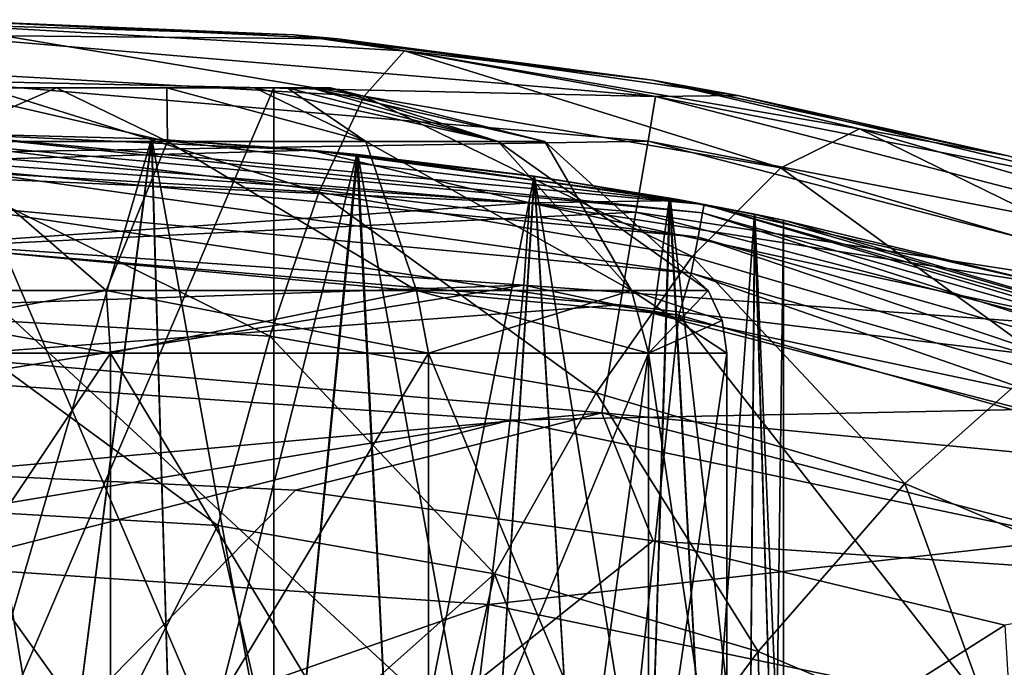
# Model space of a CAD drawing. Header units: metres. Extents: x -90 to 90, y -173 to 74.
# Tile 466 of 564: x 0.38 to 4.72, y 22.14 to 25. Entities that reach past the tile are written whole.
import ezdxf

# ---------------------------------------------------------------- set-up
doc = ezdxf.new("R2010")
doc.units = ezdxf.units.M
doc.layers.add('solid_509418', color=7, linetype='CONTINUOUS')
doc.layers.add('solid_509418_01', color=7, linetype='CONTINUOUS')

msp = doc.modelspace()

# ---------------------------------------------------------------- linework, layer by layer
at = {"layer": 'solid_509418'}
for points in [[(0.000009, 24.980179, 0.980747), (1.589436, 24.933401, 0.37983), (-0.000023, 25, 0.351444)], [(3.392373, 24.147591, -23.458658), (0, 24.5, -23.65), (0, 24.461939, -23.458658)], [(0, 24.462255, -33.045757), (0.76028, 23.805542, -33.681004), (-0.76028, 23.805542, -33.681004)], [(0.76028, 23.805542, -33.681004), (0.778823, 23.529156, -33.762249), (-0.778823, 23.529156, -33.762249)], [(-0.76028, 23.805542, -33.681004), (0.76028, 23.805542, -33.681004), (-0.778823, 23.529156, -33.762249)], [(0.778823, 23.529156, -33.762249), (0.778823, 21.200001, -33.762249), (-0.778823, 21.200001, -33.762249)], [(-0.778823, 23.529156, -33.762249), (0.778823, 23.529156, -33.762249), (-0.778823, 21.200001, -33.762249)]]:
    msp.add_3dface(points, dxfattribs=at)
at = {"layer": 'solid_509418_01'}
for points in [[(0.001197, 25, -20.5), (-0.000023, 25, 0.351444), (1.589436, 24.933401, 0.37983)], [(0, 24.931852, -21.017637), (0.001197, 25, -20.5), (1.783263, 24.91613, -20.5)], [(1.783263, 24.91613, -20.5), (0.001197, 25, -20.5), (1.589436, 24.933401, 0.37983)], [(0.000006, 24.770573, 2.481208), (1.899097, 24.662497, 2.581115), (0.000009, 24.980179, 0.980747)], [(0.000009, 24.980179, 0.980747), (2.076565, 24.862387, 1.089245), (1.589436, 24.933401, 0.37983)], [(1.899097, 24.662497, 2.581115), (2.076565, 24.862387, 1.089245), (0.000009, 24.980179, 0.980747)], [(3.185457, 24.661936, -21.017637), (0, 24.931852, -21.017637), (1.783263, 24.91613, -20.5)], [(0, 24.731789, -21.500454), (0, 24.931852, -21.017637), (3.185457, 24.661936, -21.017637)], [(1.783263, 24.91613, -20.5), (1.589436, 24.933401, 0.37983), (3.173597, 24.73308, 0.465219)], [(2.076565, 24.862387, 1.089245), (3.173597, 24.73308, 0.465219), (1.589436, 24.933401, 0.37983)], [(3.548233, 24.665745, -20.5), (1.783263, 24.91613, -20.5), (3.173597, 24.73308, 0.465219)], [(3.185457, 24.661936, -21.017637), (1.783263, 24.91613, -20.5), (3.548233, 24.665745, -20.5)], [(1.899097, 24.662497, 2.581115), (3.737287, 24.346363, 2.873364), (2.076565, 24.862387, 1.089245)], [(2.076565, 24.862387, 1.089245), (4.084763, 24.518114, 1.406363), (3.173597, 24.73308, 0.465219)], [(3.737287, 24.346363, 2.873364), (4.084763, 24.518114, 1.406363), (2.076565, 24.862387, 1.089245)], [(0.000004, 24.336702, 3.932785), (1.699533, 24.239628, 4.02281), (0.000006, 24.770573, 2.481208)], [(1.699533, 24.239628, 4.02281), (1.899097, 24.662497, 2.581115), (0.000006, 24.770573, 2.481208)], [(3.151794, 24.464725, -21.500454), (0, 24.731789, -21.500454), (3.185457, 24.661936, -21.017637)], [(0, 24.413473, -21.914953), (0, 24.731789, -21.500454), (3.151794, 24.464725, -21.500454)], [(3.548233, 24.665745, -20.5), (3.173597, 24.73308, 0.465219), (4.740947, 24.399006, 0.607506)], [(4.084763, 24.518114, 1.406363), (4.740947, 24.399006, 0.607506), (3.173597, 24.73308, 0.465219)], [(0, 24.700001, -28.6), (0, 24.462255, -27.654242), (1.031622, 24.462255, -27.859444)], [(0.540917, 24.700001, -28.685713), (0, 24.700001, -28.6), (1.031622, 24.462255, -27.859444)], [(0, 24.700001, -28.617949), (0, 24.700001, -28.6), (0.540917, 24.700001, -28.685713)], [(0, 24.700001, -28.617949), (0.540917, 24.700001, -28.685713), (1.028664, 24.700001, -28.934292)], [(0, 24.700001, -28.617949), (1.028664, 24.700001, -28.934292), (1.415708, 24.700001, -29.321337)], [(1.5, 24.700001, -29.483974), (0, 24.700001, -28.617949), (1.415708, 24.700001, -29.321337)], [(0, 24.700001, -32.08205), (0.540917, 24.700001, -32.01429), (0, 24.700001, -32.099998)], [(0, 24.462255, -33.045757), (0, 24.700001, -32.099998), (0.540917, 24.700001, -32.01429)], [(0, 24.700001, -32.08205), (1.5, 24.700001, -31.216026), (0.540917, 24.700001, -32.01429)], [(0, 24.462255, -33.045757), (0.540917, 24.700001, -32.01429), (1.031622, 24.462255, -32.840557)], [(0, 21.200001, -32.08205), (1.5, 24.700001, -31.216026), (0, 24.700001, -32.08205)], [(0, 21.200001, -32.08205), (1.5, 21.200001, -31.216026), (1.5, 24.700001, -31.216026)], [(1.5, 21.200001, -29.483974), (0, 24.700001, -28.617949), (1.5, 24.700001, -29.483974)], [(0, 21.200001, -28.617949), (0, 24.700001, -28.617949), (1.5, 21.200001, -29.483974)], [(1.028664, 24.700001, -28.934292), (0.540917, 24.700001, -28.685713), (1.031622, 24.462255, -27.859444)], [(1.5, 24.700001, -31.216026), (1.028664, 24.700001, -31.765707), (0.540917, 24.700001, -32.01429)], [(1.031622, 24.462255, -32.840557), (0.540917, 24.700001, -32.01429), (1.028664, 24.700001, -31.765707)], [(1.028664, 24.700001, -28.934292), (1.031622, 24.462255, -27.859444), (1.906189, 24.462255, -28.443811)], [(1.415708, 24.700001, -29.321337), (1.028664, 24.700001, -28.934292), (1.906189, 24.462255, -28.443811)], [(1.5, 24.700001, -31.216026), (1.415708, 24.700001, -31.378664), (1.028664, 24.700001, -31.765707)], [(1.906189, 24.462255, -32.256187), (1.028664, 24.700001, -31.765707), (1.415708, 24.700001, -31.378664)], [(1.031622, 24.462255, -32.840557), (1.028664, 24.700001, -31.765707), (1.906189, 24.462255, -32.256187)], [(1.415708, 24.700001, -29.321337), (1.906189, 24.462255, -28.443811), (2.490556, 24.462255, -29.318378)], [(1.559178, 24.700001, -29.555412), (1.415708, 24.700001, -29.321337), (2.490556, 24.462255, -29.318378)], [(1.5, 24.700001, -29.483974), (1.415708, 24.700001, -29.321337), (1.559178, 24.700001, -29.555412)], [(1.5, 24.700001, -31.216026), (1.559178, 24.700001, -31.144588), (1.415708, 24.700001, -31.378664)], [(1.906189, 24.462255, -32.256187), (1.415708, 24.700001, -31.378664), (1.559178, 24.700001, -31.144588)], [(1.5, 24.700001, -29.916986), (1.664288, 24.700001, -29.809084), (1.75, 24.700001, -30.35)], [(1.5, 24.700001, -30.35), (1.75, 24.700001, -30.35), (1.664288, 24.700001, -30.890917)], [(1.5, 24.700001, -30.35), (1.5, 24.700001, -29.916986), (1.75, 24.700001, -30.35)], [(1.5, 24.700001, -29.483974), (1.559178, 24.700001, -29.555412), (1.664288, 24.700001, -29.809084)], [(1.5, 24.700001, -29.916986), (1.5, 24.700001, -29.483974), (1.664288, 24.700001, -29.809084)], [(1.5, 24.700001, -30.783012), (1.664288, 24.700001, -30.890917), (1.559178, 24.700001, -31.144588)], [(1.5, 24.700001, -30.783012), (1.559178, 24.700001, -31.144588), (1.5, 24.700001, -31.216026)], [(1.5, 24.700001, -30.783012), (1.5, 24.700001, -30.35), (1.664288, 24.700001, -30.890917)], [(1.5, 21.200001, -31.216026), (1.5, 24.700001, -30.783012), (1.5, 24.700001, -31.216026)], [(1.5, 21.200001, -31.216026), (1.5, 24.700001, -29.483974), (1.5, 24.700001, -29.916986)], [(1.5, 21.200001, -31.216026), (1.5, 21.200001, -29.483974), (1.5, 24.700001, -29.483974)], [(1.5, 21.200001, -31.216026), (1.5, 24.700001, -29.916986), (1.5, 24.700001, -30.35)], [(1.5, 21.200001, -31.216026), (1.5, 24.700001, -30.35), (1.5, 24.700001, -30.783012)], [(1.664288, 24.700001, -29.809084), (1.559178, 24.700001, -29.555412), (2.490556, 24.462255, -29.318378)], [(2.490556, 24.462255, -31.381622), (1.559178, 24.700001, -31.144588), (1.664288, 24.700001, -30.890917)], [(1.906189, 24.462255, -32.256187), (1.559178, 24.700001, -31.144588), (2.490556, 24.462255, -31.381622)], [(1.664288, 24.700001, -29.809084), (2.490556, 24.462255, -29.318378), (2.695758, 24.462255, -30.35)], [(1.664288, 24.700001, -29.809084), (2.695758, 24.462255, -30.35), (1.75, 24.700001, -30.35)], [(2.490556, 24.462255, -31.381622), (1.664288, 24.700001, -30.890917), (1.75, 24.700001, -30.35)], [(2.490556, 24.462255, -31.381622), (1.75, 24.700001, -30.35), (2.695758, 24.462255, -30.35)], [(1.699533, 24.239628, 4.02281), (3.346925, 23.955276, 4.286517), (1.899097, 24.662497, 2.581115)], [(3.346925, 23.955276, 4.286517), (3.737287, 24.346363, 2.873364), (1.899097, 24.662497, 2.581115)], [(3.151794, 24.464725, -21.500454), (3.185457, 24.661936, -21.017637), (6.280083, 23.859886, -21.017637)], [(3.185457, 24.661936, -21.017637), (3.548233, 24.665745, -20.5), (5.282741, 24.250826, -20.5)], [(6.280083, 23.859886, -21.017637), (3.185457, 24.661936, -21.017637), (5.282741, 24.250826, -20.5)], [(5.282741, 24.250826, -20.5), (3.548233, 24.665745, -20.5), (4.740947, 24.399006, 0.607506)], [(3.737287, 24.346363, 2.873364), (5.464714, 23.843718, 3.337992), (4.084763, 24.518114, 1.406363)], [(4.084763, 24.518114, 1.406363), (5.968437, 23.971764, 1.909552), (4.740947, 24.399006, 0.607506)], [(5.464714, 23.843718, 3.337992), (5.968437, 23.971764, 1.909552), (4.084763, 24.518114, 1.406363)], [(3.399371, 24.185001, -23.65), (0, 24.5, -26.6), (0, 24.5, -23.65)], [(0.960282, 24.47506, -26.725037), (0, 24.5, -26.6), (3.399371, 24.185001, -23.65)], [(0, 21.200001, -26.6), (0, 24.5, -26.6), (0.960282, 24.47506, -26.725037)], [(3.392373, 24.147591, -23.458658), (3.399371, 24.185001, -23.65), (0, 24.5, -23.65)], [(0.962553, 24.474943, -33.974361), (0, 24.5, -49.150002), (0, 24.5, -34.099998)], [(0.962553, 24.474943, -33.974361), (1.662889, 24.425114, -49.145569), (0, 24.5, -49.150002)], [(0, 24.376883, -50.714344), (0, 24.5, -49.150002), (1.662889, 24.425114, -49.145569)], [(0.540795, 21.200001, -34.059853), (0.962553, 24.474943, -33.974361), (0, 24.5, -34.099998)], [(0.540795, 21.200001, -34.059853), (0, 24.5, -34.099998), (0, 21.200001, -34.099998)], [(0.540795, 21.200001, -26.640148), (0, 21.200001, -26.6), (0.960282, 24.47506, -26.725037)], [(0.540795, 21.200001, -26.640148), (0.960282, 24.47506, -26.725037), (1.058154, 21.200001, -26.752426)], [(1.058154, 21.200001, -33.947575), (0.962553, 24.474943, -33.974361), (0.540795, 21.200001, -34.059853)], [(1.866729, 24.405579, -27.097643), (0.960282, 24.47506, -26.725037), (3.399371, 24.185001, -23.65)], [(1.058154, 21.200001, -26.752426), (0.960282, 24.47506, -26.725037), (1.866729, 24.405579, -27.097643)], [(0.962553, 24.474943, -33.974361), (1.871361, 24.405107, -33.599693), (1.662889, 24.425114, -49.145569)], [(1.556382, 21.200001, -33.760971), (1.871361, 24.405107, -33.599693), (0.962553, 24.474943, -33.974361)], [(1.556382, 21.200001, -33.760971), (0.962553, 24.474943, -33.974361), (1.058154, 21.200001, -33.947575)], [(0, 24.462255, -27.654242), (-0.76028, 23.805542, -27.018997), (0.76028, 23.805542, -27.018997)], [(3.098234, 24.150948, -21.914953), (0, 24.413473, -21.914953), (3.151794, 24.464725, -21.500454)], [(1.031622, 24.462255, -27.859444), (0, 24.462255, -27.654242), (0.76028, 23.805542, -27.018997)], [(0, 24.462255, -33.045757), (1.031622, 24.462255, -32.840557), (0.76028, 23.805542, -33.681004)], [(0, 24.461939, -23.458658), (0, 24.353415, -23.296309), (3.372431, 24.040913, -23.296309)], [(3.392373, 24.147591, -23.458658), (0, 24.461939, -23.458658), (3.372431, 24.040913, -23.296309)], [(2.628718, 24.191679, -50.679714), (0, 24.376883, -50.714344), (1.662889, 24.425114, -49.145569)], [(1.031622, 24.462255, -27.859444), (0.76028, 23.805542, -27.018997), (2.130257, 23.805542, -27.678743)], [(1.031622, 24.462255, -32.840557), (2.130257, 23.805542, -33.021259), (0.76028, 23.805542, -33.681004)], [(1.906189, 24.462255, -28.443811), (1.031622, 24.462255, -27.859444), (2.130257, 23.805542, -27.678743)], [(1.031622, 24.462255, -32.840557), (1.906189, 24.462255, -32.256187), (2.130257, 23.805542, -33.021259)], [(3.249094, 24.212452, -32.222401), (3.308124, 24.201822, -49.133492), (1.662889, 24.425114, -49.145569)], [(2.628718, 24.191679, -50.679714), (1.662889, 24.425114, -49.145569), (3.308124, 24.201822, -49.133492)], [(2.651419, 24.309013, -33.001881), (3.249094, 24.212452, -32.222401), (1.662889, 24.425114, -49.145569)], [(1.871361, 24.405107, -33.599693), (2.651419, 24.309013, -33.001881), (1.662889, 24.425114, -49.145569)], [(1.906189, 24.462255, -28.443811), (2.130257, 23.805542, -27.678743), (3.07831, 23.805542, -28.867563)], [(2.490556, 24.462255, -29.318378), (1.906189, 24.462255, -28.443811), (3.07831, 23.805542, -28.867563)], [(1.906189, 24.462255, -32.256187), (3.07831, 23.805542, -31.832436), (2.130257, 23.805542, -33.021259)], [(1.906189, 24.462255, -32.256187), (2.490556, 24.462255, -31.381622), (3.07831, 23.805542, -31.832436)], [(2.490556, 24.462255, -29.318378), (3.07831, 23.805542, -28.867563), (3.416667, 23.805542, -30.35)], [(2.695758, 24.462255, -30.35), (2.490556, 24.462255, -29.318378), (3.416667, 23.805542, -30.35)], [(2.490556, 24.462255, -31.381622), (2.695758, 24.462255, -30.35), (3.07831, 23.805542, -31.832436)], [(3.07831, 23.805542, -31.832436), (2.695758, 24.462255, -30.35), (3.416667, 23.805542, -30.35)], [(3.098234, 24.150948, -21.914953), (3.151794, 24.464725, -21.500454), (6.213717, 23.671152, -21.500454)], [(6.213717, 23.671152, -21.500454), (3.151794, 24.464725, -21.500454), (6.280083, 23.859886, -21.017637)], [(0, 23.99864, -22.232836), (0, 24.413473, -21.914953), (3.098234, 24.150948, -21.914953)], [(1.058154, 21.200001, -26.752426), (1.866729, 24.405579, -27.097643), (1.556382, 21.200001, -26.93903)], [(1.556382, 21.200001, -26.93903), (1.866729, 24.405579, -27.097643), (2.02879, 21.200001, -27.196547)], [(2.02879, 21.200001, -33.503452), (1.871361, 24.405107, -33.599693), (1.556382, 21.200001, -33.760971)], [(2.648977, 24.309366, -27.695679), (1.866729, 24.405579, -27.097643), (3.399371, 24.185001, -23.65)], [(2.02879, 21.200001, -27.196547), (1.866729, 24.405579, -27.097643), (2.648977, 24.309366, -27.695679)], [(2.454049, 21.200001, -33.184811), (2.651419, 24.309013, -33.001881), (1.871361, 24.405107, -33.599693)], [(2.454049, 21.200001, -33.184811), (1.871361, 24.405107, -33.599693), (2.02879, 21.200001, -33.503452)], [(2.628718, 24.191679, -50.679714), (0, 24.307852, -51.100903), (0, 24.376883, -50.714344)], [(0, 24.353415, -23.296309), (0, 24.190979, -23.18791), (3.342584, 23.881243, -23.18791)], [(3.372431, 24.040913, -23.296309), (0, 24.353415, -23.296309), (3.342584, 23.881243, -23.18791)], [(1.482452, 23.603483, 5.381236), (1.699533, 24.239628, 4.02281), (0.000004, 24.336702, 3.932785)], [(0.000004, 23.688522, 5.302158), (1.482452, 23.603483, 5.381236), (0.000004, 24.336702, 3.932785)], [(3.346925, 23.955276, 4.286517), (4.899424, 23.501869, 4.706993), (3.737287, 24.346363, 2.873364)], [(4.899424, 23.501869, 4.706993), (5.464714, 23.843718, 3.337992), (3.737287, 24.346363, 2.873364)], [(2.628718, 24.191679, -50.679714), (0, 24.01008, -52.241665), (0, 24.307852, -51.100903)], [(2.02879, 21.200001, -27.196547), (2.648977, 24.309366, -27.695679), (2.454049, 21.200001, -27.51519)], [(2.454049, 21.200001, -27.51519), (2.648977, 24.309366, -27.695679), (2.834809, 21.200001, -27.89595)], [(2.834809, 21.200001, -32.80405), (2.651419, 24.309013, -33.001881), (2.454049, 21.200001, -33.184811)], [(3.246096, 24.212986, -28.472406), (2.648977, 24.309366, -27.695679), (3.399371, 24.185001, -23.65)], [(2.834809, 21.200001, -27.89595), (2.648977, 24.309366, -27.695679), (3.246096, 24.212986, -28.472406)], [(3.153453, 21.200001, -32.378792), (3.249094, 24.212452, -32.222401), (2.651419, 24.309013, -33.001881)], [(3.153453, 21.200001, -32.378792), (2.651419, 24.309013, -33.001881), (2.834809, 21.200001, -32.80405)], [(1.482452, 23.603483, 5.381236), (2.922638, 23.353836, 5.613384), (1.699533, 24.239628, 4.02281)], [(2.922638, 23.353836, 5.613384), (3.346925, 23.955276, 4.286517), (1.699533, 24.239628, 4.02281)], [(2.834809, 21.200001, -27.89595), (3.246096, 24.212986, -28.472406), (3.153453, 21.200001, -28.321211)], [(3.153453, 21.200001, -28.321211), (3.246096, 24.212986, -28.472406), (3.410971, 21.200001, -28.793617)], [(3.410971, 21.200001, -31.906382), (3.249094, 24.212452, -32.222401), (3.153453, 21.200001, -32.378792)], [(3.621979, 24.141975, -29.378523), (3.246096, 24.212986, -28.472406), (3.399371, 24.185001, -23.65)], [(3.410971, 21.200001, -28.793617), (3.246096, 24.212986, -28.472406), (3.621979, 24.141975, -29.378523)], [(3.249094, 24.212452, -32.222401), (3.622826, 24.141806, -31.318316), (3.308124, 24.201822, -49.133492)], [(3.597641, 21.200001, -31.407728), (3.622826, 24.141806, -31.318316), (3.249094, 24.212452, -32.222401)], [(3.597641, 21.200001, -31.407728), (3.249094, 24.212452, -32.222401), (3.410971, 21.200001, -31.906382)], [(2.603054, 23.828571, -52.207699), (0, 24.01008, -52.241665), (2.628718, 24.191679, -50.679714)], [(0, 24.190979, -23.18791), (0, 24, -23.15), (3.287916, 23.697165, -23.15)], [(3.342584, 23.881243, -23.18791), (0, 24.190979, -23.18791), (3.287916, 23.697165, -23.15)], [(2.603054, 23.828571, -52.207699), (2.628718, 24.191679, -50.679714), (5.204556, 23.639648, -50.578518)], [(2.628718, 24.191679, -50.679714), (3.308124, 24.201822, -49.133492), (4.923985, 23.832678, -49.113335)], [(5.204556, 23.639648, -50.578518), (2.628718, 24.191679, -50.679714), (4.923985, 23.832678, -49.113335)], [(3.749999, 24.115946, -30.347157), (4.923985, 23.832678, -49.113335), (3.308124, 24.201822, -49.133492)], [(3.622826, 24.141806, -31.318316), (3.749999, 24.115946, -30.347157), (3.308124, 24.201822, -49.133492)], [(6.669222, 23.215246, -23.458658), (3.399371, 24.185001, -23.65), (3.392373, 24.147591, -23.458658)], [(3.621979, 24.141975, -29.378523), (3.399371, 24.185001, -23.65), (6.68298, 23.250732, -23.65)], [(6.669222, 23.215246, -23.458658), (6.68298, 23.250732, -23.65), (3.399371, 24.185001, -23.65)], [(3.028435, 23.742029, -22.232836), (0, 23.99864, -22.232836), (3.098234, 24.150948, -21.914953)], [(3.028435, 23.742029, -22.232836), (3.098234, 24.150948, -21.914953), (6.108125, 23.370861, -21.914953)], [(6.108125, 23.370861, -21.914953), (3.098234, 24.150948, -21.914953), (6.213717, 23.671152, -21.500454)], [(3.392373, 24.147591, -23.458658), (3.372431, 24.040913, -23.296309), (6.630018, 23.11405, -23.296309)], [(6.669222, 23.215246, -23.458658), (3.392373, 24.147591, -23.458658), (6.630018, 23.11405, -23.296309)], [(3.410971, 21.200001, -28.793617), (3.621979, 24.141975, -29.378523), (3.597641, 21.200001, -29.292273)], [(3.597641, 21.200001, -29.292273), (3.621979, 24.141975, -29.378523), (3.711066, 21.200001, -29.816875)], [(3.711066, 21.200001, -30.883125), (3.622826, 24.141806, -31.318316), (3.597641, 21.200001, -31.407728)], [(3.749999, 24.115946, -30.347157), (3.621979, 24.141975, -29.378523), (6.68298, 23.250732, -23.65)], [(3.711066, 21.200001, -29.816875), (3.621979, 24.141975, -29.378523), (3.749999, 24.115946, -30.347157)], [(3.75, 21.200001, -30.35), (3.749999, 24.115946, -30.347157), (3.622826, 24.141806, -31.318316)], [(3.75, 21.200001, -30.35), (3.622826, 24.141806, -31.318316), (3.711066, 21.200001, -30.883125)], [(3.711066, 21.200001, -29.816875), (3.749999, 24.115946, -30.347157), (3.75, 21.200001, -30.35)], [(3.749999, 24.115946, -30.347157), (6.68298, 23.250732, -23.65), (4.923985, 23.832678, -49.113335)], [(3.372431, 24.040913, -23.296309), (3.342584, 23.881243, -23.18791), (6.57134, 22.962584, -23.18791)], [(6.630018, 23.11405, -23.296309), (3.372431, 24.040913, -23.296309), (6.57134, 22.962584, -23.18791)], [(2.603054, 23.828571, -52.207699), (0, 23.738794, -52.976837), (0, 24.01008, -52.241665)], [(3.0239, 21.202171, -23.15), (3.287916, 23.697165, -23.15), (0, 24, -23.15)], [(3.0239, 21.202171, -23.15), (0, 24, -23.15), (0, 21.5, -23.15)], [(0.000001, 23.515615, -22.432392), (0, 23.99864, -22.232836), (3.028435, 23.742029, -22.232836)], [(2.922638, 23.353836, 5.613384), (4.285543, 22.954065, 5.985131), (3.346925, 23.955276, 4.286517)], [(4.285543, 22.954065, 5.985131), (4.899424, 23.501869, 4.706993), (3.346925, 23.955276, 4.286517)], [(3.342584, 23.881243, -23.18791), (3.287916, 23.697165, -23.15), (6.487802, 22.790129, -23.15)], [(6.57134, 22.962584, -23.18791), (3.342584, 23.881243, -23.18791), (6.487802, 22.790129, -23.15)], [(2.603054, 23.828571, -52.207699), (0, 23.408638, -53.692703), (0, 23.738794, -52.976837)], [(2.542863, 23.233191, -53.659988), (0, 23.408638, -53.692703), (2.603054, 23.828571, -52.207699)], [(2.542863, 23.233191, -53.659988), (2.603054, 23.828571, -52.207699), (5.153807, 23.287552, -52.108452)], [(5.153807, 23.287552, -52.108452), (2.603054, 23.828571, -52.207699), (5.204556, 23.639648, -50.578518)], [(-0.76028, 23.805542, -27.018997), (-0.778823, 23.529156, -26.937752), (0.778823, 23.529156, -26.937752)], [(0.76028, 23.805542, -27.018997), (-0.76028, 23.805542, -27.018997), (0.778823, 23.529156, -26.937752)], [(0.76028, 23.805542, -27.018997), (0.778823, 23.529156, -26.937752), (2.182214, 23.529156, -27.61359)], [(2.130257, 23.805542, -27.678743), (0.76028, 23.805542, -27.018997), (2.182214, 23.529156, -27.61359)], [(0.76028, 23.805542, -33.681004), (2.130257, 23.805542, -33.021259), (0.778823, 23.529156, -33.762249)], [(2.130257, 23.805542, -33.021259), (2.182214, 23.529156, -33.086411), (0.778823, 23.529156, -33.762249)], [(2.130257, 23.805542, -27.678743), (2.182214, 23.529156, -27.61359), (3.153391, 23.529156, -28.831408)], [(3.07831, 23.805542, -28.867563), (2.130257, 23.805542, -27.678743), (3.153391, 23.529156, -28.831408)], [(2.130257, 23.805542, -33.021259), (3.07831, 23.805542, -31.832436), (2.182214, 23.529156, -33.086411)], [(3.07831, 23.805542, -31.832436), (3.153391, 23.529156, -31.868593), (2.182214, 23.529156, -33.086411)], [(3.07831, 23.805542, -28.867563), (3.153391, 23.529156, -28.831408), (3.5, 23.529156, -30.35)], [(3.478714, 23.673494, -30.35), (3.07831, 23.805542, -28.867563), (3.5, 23.529156, -30.35)], [(3.478714, 23.673494, -30.35), (3.416667, 23.805542, -30.35), (3.07831, 23.805542, -28.867563)], [(3.07831, 23.805542, -31.832436), (3.416667, 23.805542, -30.35), (3.153391, 23.529156, -31.868593)], [(3.153391, 23.529156, -31.868593), (3.416667, 23.805542, -30.35), (3.478714, 23.673494, -30.35)], [(2.947162, 23.265892, -22.432392), (0.000001, 23.515615, -22.432392), (3.028435, 23.742029, -22.232836)], [(2.947162, 23.265892, -22.432392), (3.028435, 23.742029, -22.232836), (5.970516, 22.979515, -22.232836)], [(5.970516, 22.979515, -22.232836), (3.028435, 23.742029, -22.232836), (6.108125, 23.370861, -21.914953)], [(1.252838, 22.768665, 6.625215), (1.482452, 23.603483, 5.381236), (0.000004, 23.688522, 5.302158)], [(0.000005, 22.840916, 6.557897), (1.252838, 22.768665, 6.625215), (0.000004, 23.688522, 5.302158)], [(3.0239, 21.202171, -23.15), (5.931593, 20.320133, -23.15), (3.287916, 23.697165, -23.15)], [(5.931593, 20.320133, -23.15), (6.487802, 22.790129, -23.15), (3.287916, 23.697165, -23.15)], [(3.153391, 23.529156, -31.868593), (3.478714, 23.673494, -30.35), (3.5, 23.529156, -30.35)], [(1.252838, 22.768665, 6.625215), (2.474163, 22.555843, 6.823512), (1.482452, 23.603483, 5.381236)], [(2.474163, 22.555843, 6.823512), (2.922638, 23.353836, 5.613384), (1.482452, 23.603483, 5.381236)], [(-0.778823, 23.529156, -26.937752), (-0.778823, 21.200001, -26.937752), (0.778823, 21.200001, -26.937752)], [(0.778823, 23.529156, -26.937752), (-0.778823, 23.529156, -26.937752), (0.778823, 21.200001, -26.937752)], [(2.947162, 23.265892, -22.432392), (0.001075, 22.999994, -22.5), (0.000001, 23.515615, -22.432392)], [(2.182214, 23.529156, -33.086411), (2.182214, 21.200001, -33.086411), (0.778823, 21.200001, -33.762249)], [(0.778823, 23.529156, -33.762249), (2.182214, 23.529156, -33.086411), (0.778823, 21.200001, -33.762249)], [(0.778823, 23.529156, -26.937752), (0.778823, 21.200001, -26.937752), (2.182214, 21.200001, -27.61359)], [(2.182214, 23.529156, -27.61359), (0.778823, 23.529156, -26.937752), (2.182214, 21.200001, -27.61359)], [(3.153391, 23.529156, -31.868593), (3.153391, 21.200001, -31.868593), (2.182214, 21.200001, -33.086411)], [(2.182214, 23.529156, -33.086411), (3.153391, 23.529156, -31.868593), (2.182214, 21.200001, -33.086411)], [(2.182214, 23.529156, -27.61359), (2.182214, 21.200001, -27.61359), (3.153391, 21.200001, -28.831408)], [(3.153391, 23.529156, -28.831408), (2.182214, 23.529156, -27.61359), (3.153391, 21.200001, -28.831408)], [(3.5, 23.529156, -30.35), (3.5, 21.200001, -30.35), (3.153391, 21.200001, -31.868593)], [(3.153391, 23.529156, -28.831408), (3.153391, 21.200001, -28.831408), (3.5, 21.200001, -30.35)], [(3.5, 23.529156, -30.35), (3.153391, 23.529156, -28.831408), (3.5, 21.200001, -30.35)], [(3.153391, 23.529156, -31.868593), (3.5, 23.529156, -30.35), (3.153391, 21.200001, -31.868593)], [(4.285543, 22.954065, 5.985131), (5.546142, 22.423979, 6.478047), (4.899424, 23.501869, 4.706993)], [(2.542863, 23.233191, -53.659988), (0, 22.814695, -54.705704), (0, 23.408638, -53.692703)], [(2.474163, 22.555843, 6.823512), (3.637162, 22.212879, 7.143069), (2.922638, 23.353836, 5.613384)], [(3.637162, 22.212879, 7.143069), (4.285543, 22.954065, 5.985131), (2.922638, 23.353836, 5.613384)], [(2.947162, 23.265892, -22.432392), (1.595529, 22.924961, -22.5), (0.001075, 22.999994, -22.5)], [(2.947162, 23.265892, -22.432392), (3.174795, 22.700918, -22.5), (1.595529, 22.924961, -22.5)], [(5.034723, 22.710226, -53.564396), (2.542863, 23.233191, -53.659988), (5.153807, 23.287552, -52.108452)], [(5.810287, 22.523842, -22.432392), (3.174795, 22.700918, -22.5), (2.947162, 23.265892, -22.432392)], [(5.810287, 22.523842, -22.432392), (2.947162, 23.265892, -22.432392), (5.970516, 22.979515, -22.232836)], [(2.542863, 23.233191, -53.659988), (0, 22.587399, -55.031666), (0, 22.814695, -54.705704)], [(2.44963, 22.420225, -55.000751), (0, 22.587399, -55.031666), (2.542863, 23.233191, -53.659988)], [(2.44963, 22.420225, -55.000751), (2.542863, 23.233191, -53.659988), (5.034723, 22.710226, -53.564396)], [(-5.1, 16.1, -22.5), (0.001075, 22.999994, -22.5), (1.595529, 22.924961, -22.5)], [(3.637162, 22.212879, 7.143069), (4.721535, 21.754328, 7.570327), (4.285543, 22.954065, 5.985131)], [(4.721535, 21.754328, 7.570327), (5.546142, 22.423979, 6.478047), (4.285543, 22.954065, 5.985131)], [(-5.1, 16.1, -22.5), (1.595529, 22.924961, -22.5), (3.174795, 22.700918, -22.5)], [(0.000005, 22.840916, 6.557897), (-0.000011, 21.819984, 7.664981), (0.752711, 21.787693, 7.695092)], [(0.000005, 22.840916, 6.557897), (0.752711, 21.787693, 7.695092), (1.252838, 22.768665, 6.625215)], [(1.252838, 22.768665, 6.625215), (0.752711, 21.787693, 7.695092), (1.501727, 21.690748, 7.785495)], [(1.252838, 22.768665, 6.625215), (1.501727, 21.690748, 7.785495), (2.474163, 22.555843, 6.823512)], [(-5.1, 16.1, -22.5), (3.174795, 22.700918, -22.5), (4.726751, 22.329659, -22.5)], [(4.850241, 21.921917, -54.910419), (2.44963, 22.420225, -55.000751), (5.034723, 22.710226, -53.564396)], [(5.810287, 22.523842, -22.432392), (4.726751, 22.329659, -22.5), (3.174795, 22.700918, -22.5)], [(2.44963, 22.420225, -55.000751), (0, 21.566622, -56.22551), (0, 22.587399, -55.031666)], [(2.474163, 22.555843, 6.823512), (1.501727, 21.690748, 7.785495), (2.240656, 21.529499, 7.935862)], [(2.474163, 22.555843, 6.823512), (2.240656, 21.529499, 7.935862), (2.964279, 21.30452, 8.145658)], [(2.474163, 22.555843, 6.823512), (2.964279, 21.30452, 8.145658), (3.637162, 22.212879, 7.143069)], [(4.721535, 21.754328, 7.570327), (5.713884, 21.19636, 8.090215), (5.546142, 22.423979, 6.478047)], [(2.325655, 21.409737, -56.196903), (0, 21.566622, -56.22551), (2.44963, 22.420225, -55.000751)], [(2.325655, 21.409737, -56.196903), (2.44963, 22.420225, -55.000751), (4.850241, 21.921917, -54.910419)], [(5.1, 16.1, -22.5), (-5.1, 16.1, -22.5), (4.726751, 22.329659, -22.5)], [(3.637162, 22.212879, 7.143069), (2.964279, 21.30452, 8.145658), (3.66728, 21.016657, 8.414095)], [(3.637162, 22.212879, 7.143069), (3.66728, 21.016657, 8.414095), (4.721535, 21.754328, 7.570327)]]:
    msp.add_3dface(points, dxfattribs=at)

doc.saveas('drawing.dxf')
